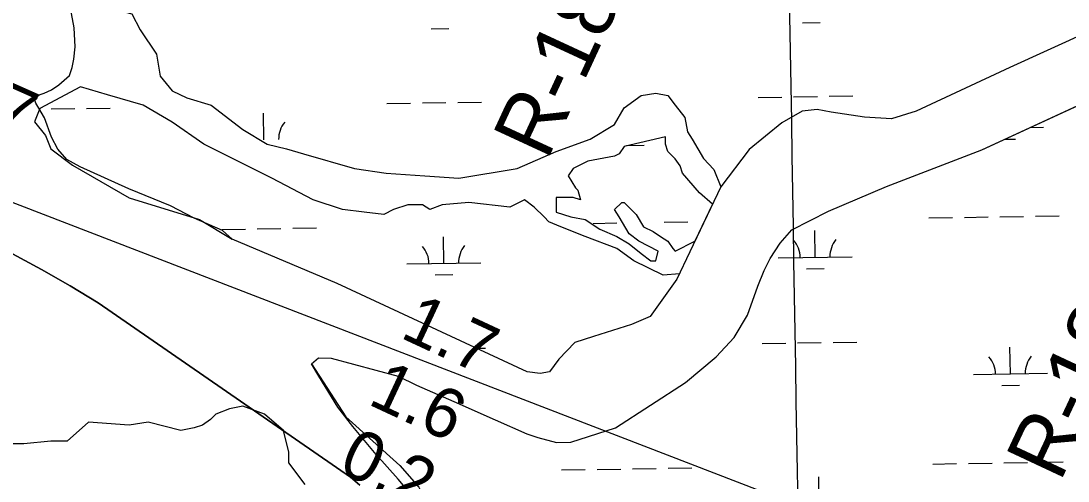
# Model space of a CAD drawing. Extents: x 3855477 to 3893699, y 299188 to 325115.
# Drawn here: x 3885003 to 3886418, y 319143 to 319765 of the extents above; entities that cross this region are included whole.
import ezdxf

# ---------------------------------------------------------------- set-up
doc = ezdxf.new("R2010")
doc.units = 0
for name, color, linetype in [('V-GRID-MAJR', 7, 'Continuous'), ('V-RIVR-EDGE', 7, 'Continuous'), ('V-RIVR-RANG', 7, 'Continuous'), ('V-RIVR-RANG-IDEN', 7, 'Continuous'), ('V-TOPO-DPTH', 7, 'Continuous'), ('V-TOPO-SHOR', 7, 'Continuous'), ('V-TOPO-WATR', 7, 'Continuous'), ('V-WETL-SWMP', 7, 'Continuous')]:
    doc.layers.add(name, color=color, linetype=linetype)

msp = doc.modelspace()

# ---------------------------------------------------------------- linework, layer by layer
at = {"layer": 'V-GRID-MAJR'}
msp.add_spline([(3886286.2, 305049.4), (3886236, 308077.5), (3886135.5, 314137.5), (3886035, 320197.4), (3885984.8, 323229.3)], degree=3, dxfattribs=at)
at = {"layer": 'V-RIVR-EDGE'}
msp.add_spline([(3882913.1, 320040.1), (3882915.6, 320023.3), (3882920.8, 320004.6), (3882925.9, 319994.2), (3882938.6, 319980.2), (3882958.1, 319959.4), (3882969.6, 319947.1), (3882988.7, 319921.1), (3882997.8, 319910.3), (3883016.9, 319894.3), (3883040.8, 319875.1), (3883065.5, 319858.3), (3883074.2, 319851.2), (3883077, 319846.8), (3883076.2, 319838.4), (3883079.4, 319836), (3883089.7, 319829.6), (3883100.9, 319827.6), (3883118.4, 319827.1), (3883127.2, 319826.3), (3883136.7, 319823.5), (3883150.2, 319817.9), (3883163.8, 319815.5), (3883172.5, 319812.3), (3883186.9, 319803.4), (3883204, 319792.6), (3883220.3, 319786.6), (3883247, 319781), (3883267.7, 319771.8), (3883286.4, 319765.3), (3883334.2, 319752.1), (3883358.5, 319742.8), (3883374, 319734.8), (3883397.1, 319726.4), (3883413, 319725.2), (3883429.8, 319723.9), (3883441.3, 319723.1), (3883453.3, 319720.7), (3883466, 319713.1), (3883480, 319705.1), (3883489.9, 319704.3), (3883527.3, 319690.2), (3883553.2, 319677), (3883567.5, 319671.4), (3883604.2, 319655), (3883613.7, 319653.3), (3883624.5, 319652.9), (3883634.4, 319650.1), (3883661.5, 319638.5), (3883676.2, 319631.3), (3883689, 319621.7), (3883706.1, 319614.5), (3883729.2, 319605.6), (3883766.6, 319588.4), (3883795.7, 319578), (3883824, 319569.5), (3883888.4, 319543.1), (3883936.2, 319521.8), (3883952.9, 319515.8), (3884166, 319447.5), (3884193.5, 319441.1), (3884330.9, 319398.5), (3884355.6, 319389.7), (3884375.1, 319382), (3884570.2, 319313.4), (3884589.7, 319305.4), (3884662.9, 319270.9), (3884854.8, 319175.2), (3884883, 319156.4), (3884897.4, 319146.8), (3884909.7, 319140.4), (3884940, 319128.8), (3884943.1, 319128.8), (3884951.9, 319128.7), (3884958.3, 319127.1), (3884973.8, 319120.7), (3884981, 319119.9), (3884992.5, 319118.7), (3885018.8, 319115.4), (3885038.7, 319110.2), (3885055.5, 319103.8), (3885077.8, 319091), (3885091.3, 319083), (3885105.2, 319077.4), (3885120.8, 319072.5), (3885137.9, 319066.5), (3885153.8, 319061.7), (3885176.1, 319054.1), (3885192.4, 319047.2), (3885212.7, 319042), (3885236.6, 319036.4), (3885260.9, 319028.7), (3885280.8, 319023.5), (3885320.3, 319009.5), (3885333.4, 319006.6), (3885341.8, 319010.6), (3885349, 319010.6), (3885360.9, 319007.4), (3885367.3, 319002.2), (3885375.2, 318990.6), (3885390.7, 318976.6), (3885409.8, 318961), (3885442, 318941), (3885463.5, 318930.6), (3885519.6, 318891.4), (3885550.3, 318866.6), (3885563.4, 318858.2), (3885583.3, 318852.6), (3885601.2, 318845.8), (3885609.6, 318839.8), (3885620.7, 318828.2), (3885637.4, 318818.2), (3885654.5, 318811), (3885670.5, 318809.3), (3885686, 318808.9), (3885702.3, 318805.3), (3885731.8, 318796), (3885773.2, 318778.8), (3885814.6, 318765.5), (3885852.1, 318760.3), (3885861.3, 318759.8), (3885864.9, 318764.6), (3885869.6, 318765), (3885880.8, 318765), (3885903.1, 318760.9), (3885937.8, 318754.1), (3885959.3, 318753.2), (3885986, 318750), (3886007.5, 318748.7), (3886012.7, 318748.7), (3886021, 318743.5), (3886024.6, 318743.5), (3886037, 318744.3), (3886045.7, 318744.2), (3886058.5, 318742.6), (3886070, 318737.8), (3886082, 318736.6), (3886104.3, 318732.5), (3886127, 318728.5), (3886153.7, 318723.7), (3886184.8, 318716.8), (3886220.6, 318705.6), (3886238.1, 318702.3), (3886252.9, 318700.7), (3886283.5, 318690.3), (3886299.9, 318684.2), (3886315.4, 318684.2), (3886332.9, 318683.8), (3886350.5, 318679.3), (3886368, 318674.1), (3886377.5, 318674.9), (3886395.1, 318673.2), (3886413.4, 318672), (3886429.7, 318666.8), (3886442.5, 318658.4), (3886451.2, 318653.6), (3886461.2, 318649.6), (3886487.5, 318641.9), (3886521.7, 318631.9), (3886548.8, 318623), (3886589.4, 318610.6), (3886599.4, 318610.2), (3886610.5, 318606.2), (3886629.6, 318593.7), (3886640, 318584.2), (3886659.1, 318574.9), (3886680.6, 318563.7), (3886701.7, 318556.1), (3886720.4, 318549.3), (3886735.5, 318541.3), (3886747, 318538.1), (3886763, 318535.2), (3886783.3, 318525.6), (3886805.6, 318518.4), (3886818.3, 318514.8), (3886870.9, 318500.7), (3886884.8, 318500.7), (3886895.2, 318500.6), (3886902.4, 318496.2), (3886910.3, 318494.2), (3886931.8, 318488.6), (3886964.9, 318480.5), (3886991.2, 318474.1), (3887000, 318474.1), (3887005.5, 318476), (3887011.1, 318481.2), (3887013.9, 318481.6), (3887016.3, 318480.4), (3887017.5, 318474.8), (3887019.1, 318470.8), (3887027.4, 318468), (3887043.4, 318462.8), (3887054.5, 318458.4), (3887069.7, 318456), (3887077.2, 318454), (3887087.6, 318450.7), (3887101.9, 318446.7), (3887154.9, 318424.3), (3887167.6, 318420.7), (3887188.3, 318414.6), (3887203.4, 318407.4), (3887217.4, 318402.2), (3887228.1, 318399.4), (3887240.1, 318394.2), (3887254.8, 318385.4), (3887275.5, 318376.5), (3887283.1, 318370.5), (3887288.6, 318366.2), (3887293.8, 318366.1), (3887302.6, 318364.5), (3887320.9, 318356.1), (3887334.8, 318348.9), (3887347.6, 318344.9), (3887367.1, 318337.7), (3887387.4, 318324.9), (3887405.7, 318317.6), (3887416, 318315.6), (3887424, 318315.2), (3887432.4, 318310.4), (3887439.9, 318306), (3887457.8, 318300.4), (3887483.7, 318289.5), (3887497.3, 318286.3), (3887518, 318277.1), (3887536.3, 318269.1), (3887554.6, 318263.5), (3887566.9, 318261), (3887592, 318252.6), (3887630.7, 318239.8), (3887658.9, 318229.7), (3887684.8, 318222.5), (3887705.9, 318216.9), (3887729.4, 318208.8), (3887756.1, 318199.6), (3887774.8, 318192), (3887794.3, 318184), (3887813.4, 318177.9), (3887834.5, 318168.7), (3887845.3, 318163.1), (3887852, 318156.7), (3887853.6, 318153.1), (3887859.2, 318148.3), (3887867.5, 318142.7), (3887873.9, 318140.7), (3887888.7, 318136.3), (3887904.2, 318132.7), (3887912.9, 318129.1), (3887924.5, 318126.7), (3887934.1, 318127), (3887939.2, 318126.6), (3887957.6, 318119.8), (3887971.5, 318115.8), (3887987.4, 318111.4), (3888004.9, 318104.9), (3888020.5, 318101.7), (3888032.4, 318098.5), (3888062.3, 318083.3), (3888089.4, 318070.8), (3888114.8, 318059.2), (3888138.3, 318051.2), (3888172.2, 318040.4), (3888205.2, 318029.1), (3888225.5, 318024.3), (3888240.7, 318017.9), (3888261, 318005.5), (3888270.5, 317999.1), (3888283.2, 317993.1), (3888296.8, 317985.8), (3888310.7, 317981.8), (3888328.2, 317977), (3888351.3, 317970.6), (3888385.2, 317962.9), (3888403.9, 317956.9), (3888426.2, 317947.7), (3888456.9, 317934.4), (3888480.3, 317921.6), (3888501, 317912.8), (3888524.5, 317903.6), (3888535.7, 317900.4), (3888548.8, 317894.4), (3888572.7, 317886.7), (3888589.4, 317880.3), (3888622.1, 317867.9), (3888643.6, 317858.7), (3888662.7, 317846.7), (3888675, 317839.8), (3888693.7, 317831.8), (3888718.4, 317821.4), (3888732.8, 317816.6), (3888741.1, 317810.6), (3888752.3, 317808.2), (3888769.4, 317803.3), (3888782.9, 317796.9), (3888796.1, 317787.3), (3888809.2, 317778.1), (3888821.5, 317772.1), (3888833.9, 317768.9), (3888876.1, 317752.5), (3888901.6, 317743.6), (3888917.9, 317736.4), (3888936.2, 317728.4), (3888954.9, 317717.2), (3888975.6, 317709.2), (3888995.9, 317704.3), (3889006.7, 317698.7), (3889030.1, 317685.9), (3889058.4, 317669.5), (3889086.7, 317654.7), (3889114.5, 317640.7), (3889137.6, 317630.7), (3889158.3, 317621.4), (3889182.2, 317611.8), (3889201.3, 317602.6), (3889223.2, 317589.8), (3889248.7, 317581.4), (3889267, 317574.9), (3889284.9, 317567.3), (3889318.7, 317550.5), (3889342.2, 317543.7), (3889366.5, 317536), (3889375.3, 317532.8), (3889379.3, 317530), (3889383.6, 317525.2), (3889392.8, 317522), (3889413.1, 317513.6), (3889433.8, 317506.8), (3889450.9, 317498), (3889480.8, 317482), (3889501.1, 317472.7), (3889535.7, 317462.3), (3889554.4, 317453.1), (3889589.1, 317435.9), (3889622.9, 317417), (3889642, 317409.8), (3889673, 317391.8), (3889721.6, 317364.6), (3889737.1, 317353.8), (3889772.5, 317333), (3889784.9, 317326.2), (3889810.7, 317308.2), (3889827.9, 317302.6), (3889858.1, 317286.5), (3889880, 317274.5), (3889894.7, 317269.3), (3889918.2, 317253.7), (3889950, 317230.1), (3889967.5, 317212.9), (3889983, 317195.8), (3890012.1, 317173.8), (3890106, 317108.6), (3890125.4, 317093.8), (3890144.9, 317082.6), (3890167.6, 317075), (3890186.3, 317064.9), (3890221.8, 317046.9), (3890258, 317025.3), (3890331.2, 316987.7), (3890369.8, 316967.6), (3890390.9, 316957.6), (3890407.6, 316945.6), (3890422.7, 316932), (3890429.5, 316927.2), (3890449, 316914), (3890471.7, 316903.6), (3890490, 316896.4), (3890500, 316888), (3890521, 316869.2), (3890535, 316861.6), (3890551.3, 316852.8), (3890573.2, 316840), (3890585.9, 316827.2), (3890608.2, 316813.6), (3890639.2, 316793.6), (3890667.5, 316774.4), (3890678.6, 316764.4), (3890688.5, 316754.4), (3890700.9, 316746.8), (3890712.8, 316743.2), (3890739.5, 316735.2), (3890774.5, 316714.8), (3890820.3, 316686.8), (3890859.3, 316660.8), (3890897.1, 316634.8), (3890934.9, 316609.6), (3890937.7, 316609.6), (3890950.8, 316605.9), (3890969.5, 316592.3), (3890995.4, 316573.5), (3891054.6, 316535.1), (3891075.7, 316526.3), (3891110.8, 316503.1), (3891142.2, 316482.7), (3891182.8, 316458.7), (3891207, 316441.9), (3891221.8, 316435.9), (3891228.9, 316432.3), (3891244.9, 316421.9), (3891276.7, 316396.3), (3891289, 316391.1), (3891298.2, 316384.7), (3891322.8, 316368.3), (3891339.9, 316353.9), (3891357.1, 316344.7), (3891370.6, 316337.1), (3891398.4, 316318.3), (3891409.8, 316310.6)], degree=3, dxfattribs=at)
at = {"layer": 'V-TOPO-DPTH'}
for points in [[(3883113, 320244.4), (3887109.5, 318702.7)], [(3884991.4, 319450), (3885030.5, 319428.7), (3885069.2, 319406.8), (3885107.3, 319383.7), (3885448.1, 319148.2), (3885460.8, 319137.3)], [(3885460.8, 319137.3), (3885448.1, 319148.2), (3885107.3, 319383.7), (3885069.2, 319406.8), (3885030.5, 319428.7), (3884991.4, 319450)]]:
    msp.add_lwpolyline(points, dxfattribs=at)
at = {"layer": 'V-TOPO-SHOR'}
for points in [[(3887400.7, 320230.5), (3887343.6, 320205.1), (3887270.4, 320164.4), (3887193.9, 320123.8), (3887123.5, 320094.9), (3887040.6, 320057), (3886926.7, 319993), (3886697.4, 319872.7), (3886555.9, 319800.9), (3886339.2, 319702), (3886212.9, 319643), (3886179.4, 319632.6), (3886142.8, 319634.6), (3886097.6, 319641.6), (3886078.7, 319645), (3886058.8, 319643.1), (3886031.1, 319627.2), (3885987, 319591.1), (3885948.8, 319540.8), (3885948.6, 319540.5)], [(3885102.5, 319847.3), (3885105.2, 319796.6), (3885123.5, 319782), (3885152.8, 319774.7), (3885163.7, 319752.7), (3885185.7, 319719.8)], [(3885185.7, 319719.8), (3885190.9, 319690.3), (3885207.3, 319670.6), (3885227, 319660.8), (3885259.9, 319650.9), (3885302.5, 319618.1), (3885335.4, 319598.4), (3885361.6, 319591.8), (3885384.6, 319585.3), (3885453.6, 319565.6), (3885496.2, 319559), (3885548.8, 319555.7), (3885594.7, 319552.4), (3885673.5, 319565.6), (3885726.1, 319588.6), (3885772, 319605), (3885804.9, 319624.7), (3885818, 319647.6), (3885841, 319664.1), (3885860.7, 319667.3), (3885877.1, 319664.1), (3885886.9, 319650.9), (3885900.1, 319634.5), (3885903.4, 319614.8), (3885909.9, 319605), (3885925.1, 319579), (3885939.3, 319563.9), (3885948.6, 319540.5)], [(3885119.8, 319665), (3885083.3, 319675.9), (3885028.4, 319646.7), (3885021.1, 319628.4), (3885035.7, 319610.1), (3885043, 319591.8), (3885072.3, 319569.9), (3885149.1, 319526), (3885244.2, 319496.7), (3885288, 319469.8)], [(3885395.5, 319301.4), (3885405.1, 319309.6), (3885421.8, 319308.9), (3885512.6, 319284.7), (3885537.3, 319272.6), (3885587.7, 319250.5), (3885643.5, 319225.6), (3885686.4, 319206.8), (3885701.5, 319201.8), (3885726.7, 319195), (3885746.1, 319195.4), (3885806.2, 319214.7), (3885900.7, 319276.1), (3885942.5, 319310.7), (3885966.5, 319336.9), (3885984.7, 319367.4), (3885998.6, 319406.6), (3886007.4, 319427.5), (3886015.2, 319443.6), (3886028.9, 319464.5), (3886044.7, 319482.6), (3886094, 319507.9), (3886172.6, 319541), (3886301.4, 319590.8), (3886495.4, 319680.3)], [(3885892.6, 319423.1), (3885870.5, 319421.1), (3885831.1, 319440.8), (3885808.1, 319457.2), (3885765.5, 319473.6), (3885732.6, 319486.8), (3885716.2, 319493.3), (3885709.7, 319499.9), (3885696.5, 319513), (3885683.4, 319522.9), (3885663.7, 319513), (3885607.9, 319519.6), (3885571.8, 319516.3), (3885555.3, 319509.8), (3885545.5, 319516.3), (3885525.8, 319516.3), (3885506.1, 319509.8), (3885493, 319503.2), (3885466.7, 319506.5), (3885437.1, 319509.8), (3885397.7, 319522.9), (3885341.9, 319552.4), (3885250, 319598.4), (3885207.3, 319627.9), (3885167.9, 319650.9), (3885119.8, 319665)], [(3885937.5, 319517.2), (3885919.8, 319532.7), (3885896.8, 319559), (3885893.5, 319568.9), (3885886.9, 319578.7), (3885877.1, 319588.6), (3885873.8, 319598.4), (3885873.8, 319605), (3885873.8, 319608.2), (3885818, 319595.1), (3885811.4, 319585.3), (3885804.9, 319582), (3885768.7, 319575.4), (3885749, 319565.6), (3885742.5, 319555.7), (3885752.3, 319539.3), (3885755.6, 319536), (3885758.9, 319522.9), (3885749, 319526.2), (3885735.9, 319526.2), (3885726.1, 319526.2), (3885726.1, 319519.6), (3885726.1, 319506.5), (3885745.8, 319499.9), (3885765.5, 319496.6), (3885785.2, 319483.5), (3885785.2, 319483.5), (3885808.1, 319473.6), (3885824.6, 319463.8), (3885841, 319450.7), (3885854.1, 319440.8), (3885860.7, 319440.8), (3885864, 319453.9), (3885837.7, 319467.1), (3885824.6, 319476.9), (3885811.4, 319499.9), (3885804.9, 319509.8), (3885814.7, 319519.6), (3885818, 319519.6), (3885834.4, 319503.2), (3885844.3, 319486.8), (3885857.4, 319480.2), (3885867.2, 319473.6), (3885877.1, 319467.1), (3885883.7, 319457.2), (3885886.9, 319453.9), (3885913.7, 319467.3)], [(3885937.5, 319517.2), (3885913.7, 319467.3)], [(3885892.6, 319423.1), (3885889.2, 319415.9), (3885853, 319365.6), (3885828.1, 319354.6), (3885776.7, 319338.4), (3885751.3, 319330.1), (3885729.5, 319307.7), (3885716.9, 319290.6), (3885704.5, 319288.5), (3885686.7, 319290.4), (3885429.9, 319410.2), (3885288, 319469.8)], [(3885395.5, 319301.4), (3885441.7, 319229.7), (3885514.9, 319163.8), (3885540.5, 319134.6), (3885562.4, 319090.7), (3885577.1, 319068.7), (3885599, 319043.1), (3885613.6, 319024.9), (3885606.3, 318999.2), (3885606.3, 318984.6), (3885606.3, 318951.7), (3885606.3, 318933.4), (3885584.4, 318922.4), (3885566.1, 318915.1), (3885555.1, 318907.8), (3885527.2, 318883.1)], [(3885386.8, 319138.2), (3885364.9, 319167.5), (3885364.9, 319182.1), (3885357.6, 319211.4), (3885332, 319233.3), (3885302.7, 319244.3), (3885284.4, 319240.7), (3885266.1, 319233.3), (3885258.8, 319226), (3885247.9, 319218.7), (3885236.9, 319215.1), (3885218.6, 319211.4), (3885174.7, 319222.4), (3885149.1, 319218.7), (3885094.2, 319222.4), (3885065, 319196.8), (3885043, 319196.8), (3885006.4, 319193.1), (3884977.2, 319193.1)]]:
    msp.add_lwpolyline(points, dxfattribs=at)
at = {"layer": 'V-TOPO-WATR'}
msp.add_lwpolyline([(3885460.8, 319137.3), (3885448.1, 319148.2), (3885107.3, 319383.7), (3885069.2, 319406.8), (3885030.5, 319428.7), (3884991.4, 319450)], dxfattribs=at)
at = {"layer": 'V-WETL-SWMP'}
for p, q in [((3885074.5, 319755.6), (3885066.2, 319801.9)), ((3886555.9, 319800.9), (3886339.2, 319702)), ((3885076.2, 319729.8), (3885074.5, 319755.6)), ((3885557, 319754.2), (3885581, 319754.6)), ((3886058.9, 319762.4), (3886082.9, 319762.8)), ((3885074, 319713), (3885076.2, 319729.8)), ((3885071.9, 319701.8), (3885074, 319713)), ((3885068.2, 319691.3), (3885071.9, 319701.8)), ((3886339.2, 319702), (3886212.9, 319643)), ((3885054, 319678.6), (3885068.2, 319691.3)), ((3885034.1, 319667.2), (3885043.8, 319671.9)), ((3885043.8, 319671.9), (3885054, 319678.6)), ((3886301.4, 319590.8), (3886495.4, 319680.3)), ((3885021.6, 319660.1), (3885027.3, 319664.9)), ((3885021.6, 319658.1), (3885021.6, 319660.1)), ((3885022.7, 319653.7), (3885021.6, 319658.1)), ((3885027.1, 319646.8), (3885022.7, 319653.7)), ((3885027.3, 319664.9), (3885034.1, 319667.2)), ((3885497.3, 319653.3), (3885529.3, 319653.8)), ((3885545.3, 319654), (3885577.2, 319654.6)), ((3885593.2, 319654.8), (3885625.2, 319655.3)), ((3885999.1, 319661.4), (3886031.1, 319661.9)), ((3886047.1, 319662.2), (3886079.1, 319662.7)), ((3886095.1, 319663), (3886127.1, 319663.5)), ((3885034.6, 319633.8), (3885027.1, 319646.8)), ((3885043.4, 319645.9), (3885075.4, 319646.4)), ((3885091.4, 319646.6), (3885123.4, 319647.2)), ((3885331, 319604.1), (3885330.4, 319640.1)), ((3886058.8, 319643.1), (3886031.1, 319627.2)), ((3886078.7, 319645), (3886058.8, 319643.1)), ((3886097.6, 319641.6), (3886078.7, 319645)), ((3886142.8, 319634.6), (3886097.6, 319641.6)), ((3886212.9, 319643), (3886179.4, 319632.6)), ((3885043.9, 319607.6), (3885034.6, 319633.8)), ((3886031.1, 319627.2), (3885987, 319591.1)), ((3886179.4, 319632.6), (3886142.8, 319634.6)), ((3886366.8, 319621), (3886384.6, 319621.3)), ((3885052.6, 319591.4), (3885043.9, 319607.6)), ((3885821.1, 319596.7), (3885845.1, 319597)), ((3886332.1, 319605), (3886346.9, 319605.2)), ((3885064.9, 319577.6), (3885052.6, 319591.4)), ((3885987, 319591.1), (3885948.8, 319540.8)), ((3886172.6, 319541), (3886301.4, 319590.8)), ((3885082.9, 319567.8), (3885064.9, 319577.6)), ((3885148.5, 319538.1), (3885082.9, 319567.8)), ((3885948.8, 319540.8), (3885906.8, 319452.9)), ((3886094, 319507.9), (3886172.6, 319541)), ((3885204.9, 319514.9), (3885148.5, 319538.1)), ((3885236.9, 319498.1), (3885204.9, 319514.9)), ((3885274.9, 319481.6), (3885236.9, 319498.1)), ((3886044.7, 319482.6), (3886094, 319507.9)), ((3886229.8, 319498.7), (3886261.8, 319499.2)), ((3886277.8, 319499.4), (3886309.8, 319500)), ((3886325.8, 319500.2), (3886357.8, 319500.7)), ((3886373.8, 319501), (3886405.8, 319501.5)), ((3885274.1, 319483.1), (3885306.1, 319483.6)), ((3885322.1, 319483.9), (3885354.1, 319484.4)), ((3885370.1, 319484.7), (3885402.1, 319485.2)), ((3885775.9, 319491.3), (3885807.9, 319491.8)), ((3885871.9, 319492.8), (3885903.9, 319493.4)), ((3885288, 319469.8), (3885274.9, 319481.6)), ((3885429.9, 319410.2), (3885288, 319469.8)), ((3885574.2, 319437.2), (3885573.6, 319473.2)), ((3886028.9, 319464.5), (3886044.7, 319482.6)), ((3886076, 319445.4), (3886075.5, 319481.4)), ((3886015.2, 319443.6), (3886028.9, 319464.5)), ((3885906.8, 319452.9), (3885889.2, 319415.9)), ((3886007.4, 319427.5), (3886015.2, 319443.6)), ((3886026, 319444.6), (3886126, 319446.2)), ((3885524.2, 319436.4), (3885624.2, 319438)), ((3885998.6, 319406.6), (3886007.4, 319427.5)), ((3886064.3, 319429.8), (3886088.3, 319430.2)), ((3885562.4, 319421.6), (3885586.4, 319422)), ((3885889.2, 319415.9), (3885853, 319365.6)), ((3885686.7, 319290.4), (3885429.9, 319410.2)), ((3885984.7, 319367.4), (3885998.6, 319406.6)), ((3885853, 319365.6), (3885828.1, 319354.6)), ((3885966.5, 319336.9), (3885984.7, 319367.4)), ((3885828.1, 319354.6), (3885776.7, 319338.4)), ((3885751.3, 319330.1), (3885729.5, 319307.7)), ((3885776.7, 319338.4), (3885751.3, 319330.1)), ((3885942.5, 319310.7), (3885966.5, 319336.9)), ((3886004.5, 319328.8), (3886036.5, 319329.3)), ((3886052.5, 319329.6), (3886084.5, 319330.1)), ((3886100.5, 319330.4), (3886132.5, 319330.9)), ((3885617.8, 319322.5), (3885630.7, 319322.7)), ((3886340.1, 319287.8), (3886339.5, 319323.8)), ((3885395.5, 319301.4), (3885405.1, 319309.6)), ((3885405.4, 319284.8), (3885395.5, 319301.4)), ((3885405.1, 319309.6), (3885421.8, 319308.9)), ((3885421.8, 319308.9), (3885512.6, 319284.7)), ((3885729.5, 319307.7), (3885716.9, 319290.6)), ((3885900.7, 319276.1), (3885942.5, 319310.7)), ((3885704.5, 319288.5), (3885686.7, 319290.4)), ((3885716.9, 319290.6), (3885704.5, 319288.5)), ((3886290.1, 319287), (3886390.1, 319288.6)), ((3885431.1, 319242.7), (3885405.4, 319284.8)), ((3885512.6, 319284.7), (3885537.3, 319272.6)), ((3885537.3, 319272.6), (3885587.7, 319250.5)), ((3885806.2, 319214.7), (3885900.7, 319276.1)), ((3886328.3, 319272.2), (3886352.3, 319272.6)), ((3885587.7, 319250.5), (3885643.5, 319225.6)), ((3885451.3, 319216.7), (3885431.1, 319242.7)), ((3885483, 319179), (3885451.3, 319216.7)), ((3885643.5, 319225.6), (3885686.4, 319206.8)), ((3885746.1, 319195.4), (3885806.2, 319214.7)), ((3885686.4, 319206.8), (3885701.5, 319201.8)), ((3885701.5, 319201.8), (3885726.7, 319195)), ((3885726.7, 319195), (3885746.1, 319195.4)), ((3885512.4, 319145.3), (3885483, 319179)), ((3885733.4, 319157.9), (3885765.4, 319158.4)), ((3885781.4, 319158.6), (3885813.3, 319159.2)), ((3885829.3, 319159.4), (3885861.3, 319159.9)), ((3885877.3, 319160.2), (3885909.3, 319160.7)), ((3886235.2, 319166), (3886267.2, 319166.5)), ((3886283.2, 319166.8), (3886315.2, 319167.3)), ((3886331.2, 319167.6), (3886363.2, 319168.1)), ((3886379.2, 319168.4), (3886411.2, 319168.9)), ((3885539, 319114), (3885512.4, 319145.3)), ((3886081.5, 319112.8), (3886080.9, 319148.8))]:
    msp.add_line(p, q, dxfattribs=at)
for centre, start, end in [((3885386.2, 319605.5), 140.1615, 181.7052), ((3886131.3, 319446.8), 140.1615, 181.7052), ((3885519, 319436.8), 0.1615, 41.7052), ((3885629.4, 319438.6), 140.1615, 181.7052), ((3886020.8, 319445), 0.1615, 41.7052), ((3886284.8, 319287.4), 0.1615, 41.7052), ((3886395.3, 319289.2), 140.1615, 181.7052)]:
    msp.add_arc(centre, 35.2, start, end, dxfattribs=at)

# ---------------------------------------------------------------- texts
at = {"layer": 'V-RIVR-RANG'}
for s, rotation, p in [('0.7', 336.0183, (3884890.4, 319653)), ('1.7', 335.0183, (3885513.6, 319337.6)), ('1.6', 335.0183, (3885469.9, 319247.6)), ('0.2', 335.0183, (3885429.6, 319156.1))]:
    msp.add_text(s, height=67, rotation=rotation, dxfattribs=at).set_placement(p)
at = {"layer": 'V-RIVR-RANG-IDEN'}
for s, rotation, p in [('R-18.6', 65.1614, (3885713.8, 319574.8)), ('R-18.5', 64.9128, (3886407.1, 319140.1))]:
    msp.add_text(s, height=83, rotation=rotation, dxfattribs=at).set_placement(p)

doc.saveas('drawing.dxf')
